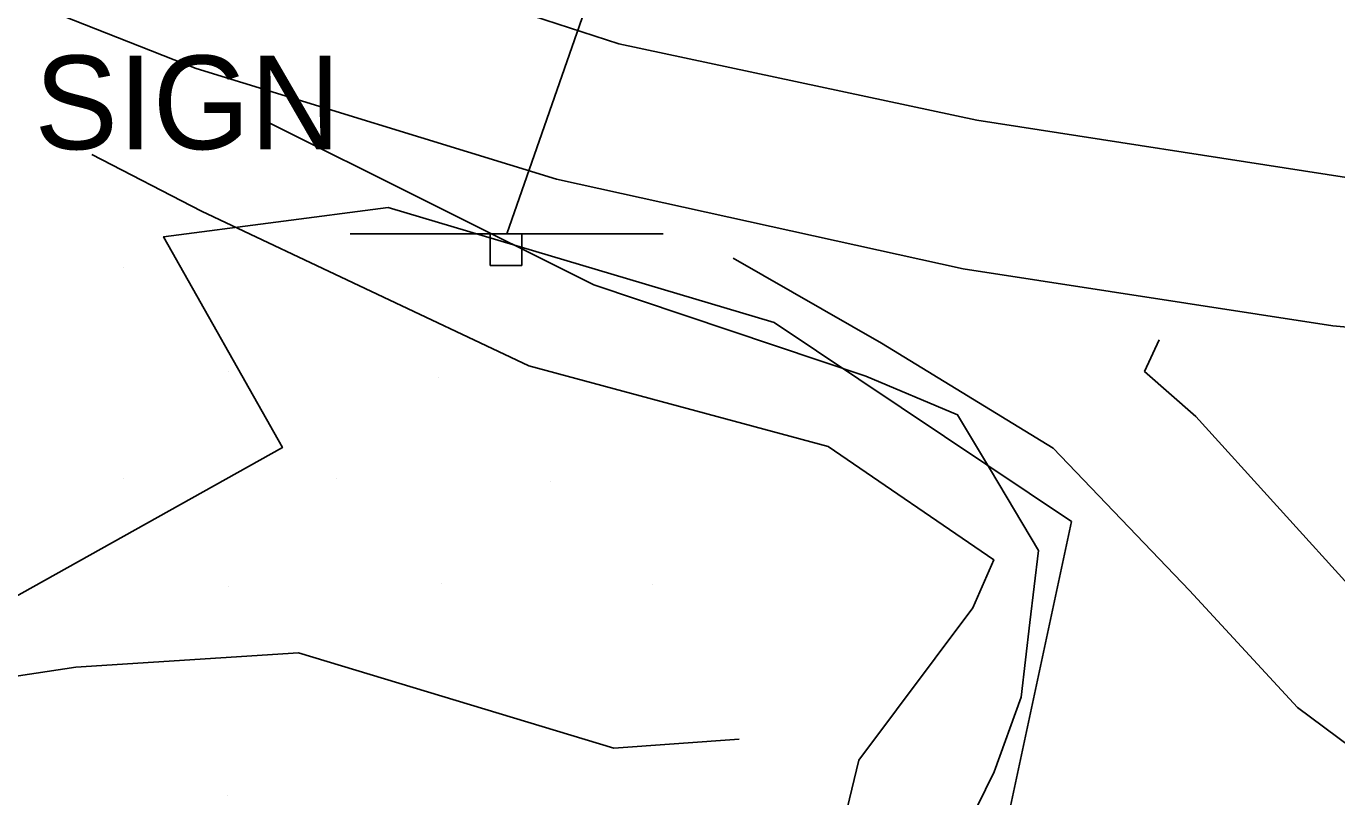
# Model space of a CAD drawing. Extents: x 1602514 to 1609837, y 863887 to 871157.
# Drawn here: x 1606219.6 to 1606307.1, y 866658.9 to 866710.3 of the extents above; entities that cross this region are included whole.
import ezdxf

# ---------------------------------------------------------------- set-up
doc = ezdxf.new("R2010")
doc.units = 0
for name, color, linetype in [('Roadway-Signs', 7, 'Continuous'), ('Survey-Centerline', 7, 'Continuous'), ('Survey-Edge of pavement', 7, 'Continuous'), ('Survey-Entrances', 7, 'Continuous'), ('Survey-Ridge Lines', 7, 'Continuous'), ('Survey-Spot dirt', 7, 'Continuous'), ('Survey-Vegetation trees', 7, 'Continuous'), ('Text General Notes', 7, 'Continuous')]:
    doc.layers.add(name, color=color, linetype=linetype)

msp = doc.modelspace()

# ---------------------------------------------------------------- linework, layer by layer
at = {"layer": 'Roadway-Signs'}
for p, q in [((1606241.223, 866696.473), (1606262.125, 866696.473)), ((1606241.223, 866696.473), (1606262.125, 866696.473)), ((1606250.574, 866694.373), (1606250.574, 866696.473)), ((1606250.574, 866694.373), (1606250.574, 866696.473)), ((1606251.624, 866696.473), (1606251.624, 866696.473)), ((1606251.624, 866696.473), (1606251.624, 866696.473)), ((1606252.674, 866696.473), (1606252.674, 866694.373)), ((1606252.674, 866696.473), (1606252.674, 866694.373)), ((1606252.674, 866694.373), (1606250.574, 866694.373)), ((1606252.674, 866694.373), (1606250.574, 866694.373))]:
    msp.add_line(p, q, dxfattribs=at)
at = {"layer": 'Survey-Centerline'}
msp.add_lwpolyline([(1605916.074, 867056.842), (1605931.476, 867037.206), (1605946.54, 867017.31), (1605961.723, 866997.506), (1605976.627, 866977.488), (1605991.81, 866957.684), (1606006.316, 866937.361), (1606021.32, 866917.42), (1606036.304, 866897.463), (1606051.487, 866877.659), (1606066.571, 866857.779), (1606081.888, 866838.218), (1606097.155, 866818.457), (1606113.411, 866799.585), (1606130.598, 866781.551), (1606148.551, 866764.203), (1606168.04, 866749.798), (1606189.47, 866736.706), (1606212.04, 866726.097), (1606235.269, 866716.925), (1606259.146, 866709.165), (1606283.058, 866704.063), (1606307.724, 866700.246)], dxfattribs=at)
msp.add_lwpolyline([(1605916.074, 867056.842), (1605931.476, 867037.206), (1605946.54, 867017.31), (1605961.723, 866997.506), (1605976.627, 866977.488), (1605991.81, 866957.684), (1606006.316, 866937.361), (1606021.32, 866917.42), (1606036.304, 866897.463), (1606051.487, 866877.659), (1606066.571, 866857.779), (1606081.888, 866838.218), (1606097.155, 866818.457), (1606113.411, 866799.585), (1606130.598, 866781.551), (1606148.551, 866764.203), (1606168.04, 866749.798), (1606189.47, 866736.706), (1606212.04, 866726.097), (1606235.269, 866716.925), (1606259.146, 866709.165), (1606283.058, 866704.063), (1606307.724, 866700.246)], dxfattribs=at)
at = {"layer": 'Survey-Edge of pavement'}
msp.add_lwpolyline([(1605907.896, 867050.572), (1605923.298, 867030.936), (1605938.362, 867011.04), (1605953.545, 866991.236), (1605968.449, 866971.219), (1605982.856, 866950.82), (1605997.601, 866930.68), (1606012.605, 866910.738), (1606027.589, 866890.782), (1606042.772, 866870.978), (1606057.856, 866851.097), (1606073.721, 866830.877), (1606088.988, 866811.116), (1606105.243, 866792.244), (1606122.431, 866774.209), (1606140.626, 866757.08), (1606163.595, 866740.113), (1606185.234, 866727.477), (1606207.72, 866716.687), (1606230.949, 866707.514), (1606254.994, 866700.118), (1606282.151, 866694.151), (1606306.817, 866690.333), (1606331.625, 866688.064)], dxfattribs=at)
msp.add_lwpolyline([(1605907.896, 867050.572), (1605923.298, 867030.936), (1605938.362, 867011.04), (1605953.545, 866991.236), (1605968.449, 866971.219), (1605982.856, 866950.82), (1605997.601, 866930.68), (1606012.605, 866910.738), (1606027.589, 866890.782), (1606042.772, 866870.978), (1606057.856, 866851.097), (1606073.721, 866830.877), (1606088.988, 866811.116), (1606105.243, 866792.244), (1606122.431, 866774.209), (1606140.626, 866757.08), (1606163.595, 866740.113), (1606185.234, 866727.477), (1606207.72, 866716.687), (1606230.949, 866707.514), (1606254.994, 866700.118), (1606282.151, 866694.151), (1606306.817, 866690.333), (1606331.625, 866688.064)], dxfattribs=at)
at = {"layer": 'Survey-Entrances'}
for points in [[(1606266.794, 866694.85), (1606276.693, 866689.178), (1606288.159, 866682.17), (1606297.257, 866672.659), (1606304.463, 866664.857)], [(1606266.794, 866694.85), (1606276.693, 866689.178), (1606288.159, 866682.17), (1606297.257, 866672.659), (1606304.463, 866664.857)], [(1606308.481, 866672.351), (1606297.664, 866684.283), (1606294.252, 866687.291), (1606295.227, 866689.404)], [(1606308.481, 866672.351), (1606297.664, 866684.283), (1606294.252, 866687.291), (1606295.227, 866689.404)], [(1606304.463, 866664.857), (1606308.023, 866662.212), (1606307.858, 866644.74), (1606308.844, 866625.941), (1606309.123, 866619.361), (1606316.008, 866622.402), (1606323.714, 866625.982)], [(1606304.463, 866664.857), (1606308.023, 866662.212), (1606307.858, 866644.74), (1606308.844, 866625.941), (1606309.123, 866619.361), (1606316.008, 866622.402), (1606323.714, 866625.982)]]:
    msp.add_lwpolyline(points, dxfattribs=at)
at = {"layer": 'Survey-Ridge Lines'}
for points in [[(1606235.38, 866704.113), (1606257.492, 866693.077), (1606275.642, 866686.984), (1606281.774, 866684.4), (1606283.958, 866680.719), (1606287.167, 866675.332), (1606286.583, 866670.532), (1606286.017, 866665.553)], [(1606235.38, 866704.113), (1606257.492, 866693.077), (1606275.642, 866686.984), (1606281.774, 866684.4), (1606283.958, 866680.719), (1606287.167, 866675.332), (1606286.583, 866670.532), (1606286.017, 866665.553)], [(1606223.98, 866701.771), (1606231.302, 866697.991), (1606253.143, 866687.659), (1606273.139, 866682.271), (1606284.198, 866674.707), (1606282.778, 866671.512), (1606275.171, 866661.349), (1606273.642, 866654.967), (1606267.561, 866644.988), (1606269.841, 866633.677), (1606272.99, 866621.379), (1606274.94, 866610.755)], [(1606223.98, 866701.771), (1606231.302, 866697.991), (1606253.143, 866687.659), (1606273.139, 866682.271), (1606284.198, 866674.707), (1606282.778, 866671.512), (1606275.171, 866661.349), (1606273.642, 866654.967), (1606267.561, 866644.988), (1606269.841, 866633.677), (1606272.99, 866621.379), (1606274.94, 866610.755)], [(1606134.287, 866676.424), (1606164.349, 866658.898), (1606179.083, 866659.815), (1606185.168, 866661.471), (1606196.452, 866667.498), (1606206.397, 866665.062), (1606222.901, 866667.557), (1606237.768, 866668.508), (1606258.833, 866662.147), (1606267.194, 866662.739)], [(1606134.287, 866676.424), (1606164.349, 866658.898), (1606179.083, 866659.815), (1606185.168, 866661.471), (1606196.452, 866667.498), (1606206.397, 866665.062), (1606222.901, 866667.557), (1606237.768, 866668.508), (1606258.833, 866662.147), (1606267.194, 866662.739)], [(1606286.017, 866665.553), (1606284.21, 866660.555), (1606281.314, 866654.664), (1606280.835, 866649.656), (1606278.564, 866638.718), (1606279.292, 866627.482), (1606280.234, 866613.539), (1606283.933, 866611.951), (1606288.254, 866608.342), (1606292.233, 866595.412), (1606298.629, 866585.501), (1606310.114, 866580.18)], [(1606286.017, 866665.553), (1606284.21, 866660.555), (1606281.314, 866654.664), (1606280.835, 866649.656), (1606278.564, 866638.718), (1606279.292, 866627.482), (1606280.234, 866613.539), (1606283.933, 866611.951), (1606288.254, 866608.342), (1606292.233, 866595.412), (1606298.629, 866585.501), (1606310.114, 866580.18)]]:
    msp.add_lwpolyline(points, dxfattribs=at)
at = {"layer": 'Survey-Spot dirt'}
for p, q in [((1606226.078, 866694.243), (1606226.078, 866694.243)), ((1606226.078, 866694.243), (1606226.078, 866694.243)), ((1606233.122, 866687.258), (1606233.122, 866687.258)), ((1606233.122, 866687.258), (1606233.122, 866687.258)), ((1606247.106, 866686.869), (1606247.106, 866686.869)), ((1606247.106, 866686.869), (1606247.106, 866686.869)), ((1606226.087, 866680.117), (1606226.087, 866680.117)), ((1606226.087, 866680.117), (1606226.087, 866680.117)), ((1606240.277, 866680.147), (1606240.277, 866680.147)), ((1606240.277, 866680.147), (1606240.277, 866680.147)), ((1606254.607, 866679.959), (1606254.607, 866679.959)), ((1606254.607, 866679.959), (1606254.607, 866679.959)), ((1606233.094, 866672.945), (1606233.094, 866672.945)), ((1606233.094, 866672.945), (1606233.094, 866672.945)), ((1606247.321, 866673.118), (1606247.321, 866673.118)), ((1606247.321, 866673.118), (1606247.321, 866673.118)), ((1606261.395, 866673.051), (1606261.395, 866673.051)), ((1606261.395, 866673.051), (1606261.395, 866673.051)), ((1606233.046, 866658.966), (1606233.046, 866658.966)), ((1606233.046, 866658.966), (1606233.046, 866658.966))]:
    msp.add_line(p, q, dxfattribs=at)
at = {"layer": 'Survey-Vegetation trees'}
msp.add_lwpolyline([(1606314.466, 866575.425), (1606299.224, 866587.069), (1606310.922, 866610.397), (1606288.084, 866630.322), (1606284.104, 866652.655), (1606289.364, 866677.264), (1606269.536, 866690.569), (1606243.755, 866698.233), (1606228.761, 866696.282), (1606236.694, 866682.208), (1606210.962, 866667.841), (1606201.153, 866645.366), (1606209.682, 866629.292), (1606259.76, 866605.43), (1606257.824, 866588.185), (1606311.385, 866559.418)], dxfattribs=at)
msp.add_lwpolyline([(1606314.466, 866575.425), (1606299.224, 866587.069), (1606310.922, 866610.397), (1606288.084, 866630.322), (1606284.104, 866652.655), (1606289.364, 866677.264), (1606269.536, 866690.569), (1606243.755, 866698.233), (1606228.761, 866696.282), (1606236.694, 866682.208), (1606210.962, 866667.841), (1606201.153, 866645.366), (1606209.682, 866629.292), (1606259.76, 866605.43), (1606257.824, 866588.185), (1606311.385, 866559.418)], dxfattribs=at)
at = {"layer": 'Text General Notes'}
msp.add_line((1606251.674, 866696.472), (1606660.142, 867868.059), dxfattribs=at)
msp.add_line((1606251.674, 866696.472), (1606660.142, 867868.059), dxfattribs=at)

# ---------------------------------------------------------------- texts
at = {"layer": 'Roadway-Signs'}
msp.add_text('SIGN', height=6.2505, dxfattribs=at).set_placement((1606220.145, 866702.129))
msp.add_text('SIGN', height=6.2505, dxfattribs=at).set_placement((1606220.145, 866702.129))

doc.saveas('drawing.dxf')
